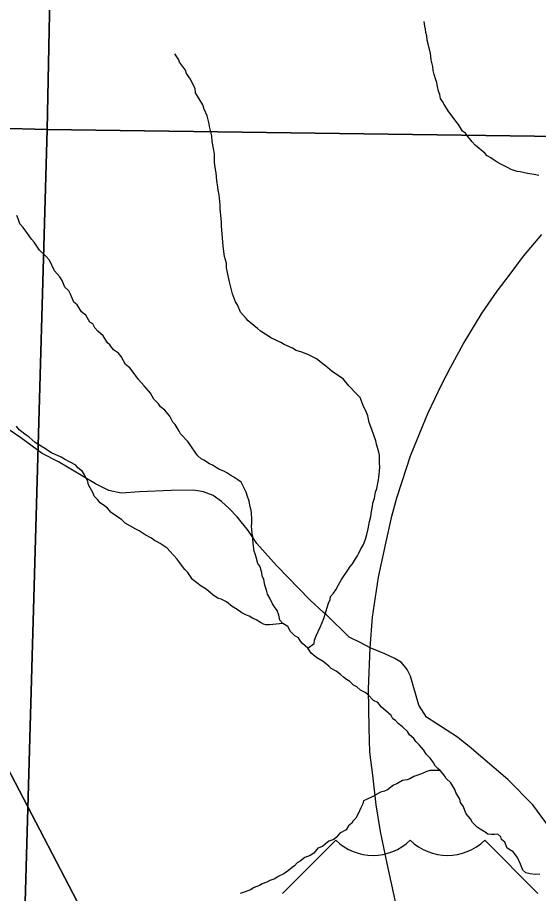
# Model space of a CAD drawing. Extents: x 0 to 34, y -2.3 to 22.
# Drawn here: x 5.313 to 5.851, y 16.564 to 17.468 of the extents above; entities that cross this region are included whole.
import ezdxf

# ---------------------------------------------------------------- set-up
doc = ezdxf.new("R2010")
doc.units = 0
for name, color, linetype in [('GM_X_Minor_River', 7, 'Continuous'), ('GM_X_Section', 7, 'Continuous'), ('GM_X_Township_Road', 7, 'Continuous'), ('GM_X_US_Route', 7, 'Continuous'), ('GM_X_US_Shield', 7, 'Continuous'), ('SH_Text', 7, 'Continuous')]:
    doc.layers.add(name, color=color, linetype=linetype)

msp = doc.modelspace()

# ---------------------------------------------------------------- linework, layer by layer
at = {"layer": 'GM_X_Minor_River'}
for p, q in [((5.73379, 17.45874), (5.73317, 17.4637)), ((5.73446, 17.45568), (5.73379, 17.45874)), ((5.73474, 17.45226), (5.73446, 17.45568)), ((5.73578, 17.44881), (5.73474, 17.45226)), ((5.7364, 17.44423), (5.73578, 17.44881)), ((5.73743, 17.4404), (5.7364, 17.44423)), ((5.7398, 17.43045), (5.73743, 17.4404)), ((5.48001, 17.42418), (5.47563, 17.43039)), ((5.74011, 17.42778), (5.7398, 17.43045)), ((5.74037, 17.42398), (5.74011, 17.42778)), ((5.48069, 17.4215), (5.48001, 17.42418)), ((5.48692, 17.41334), (5.48069, 17.4215)), ((5.74207, 17.41709), (5.74037, 17.42398)), ((5.74233, 17.4129), (5.74207, 17.41709)), ((5.48796, 17.40989), (5.48692, 17.41334)), ((5.49196, 17.40407), (5.48796, 17.40989)), ((5.74336, 17.40907), (5.74233, 17.4129)), ((5.74509, 17.40333), (5.74336, 17.40907)), ((5.49662, 17.39405), (5.49196, 17.40407)), ((5.74614, 17.40026), (5.74509, 17.40333)), ((5.74679, 17.39644), (5.74614, 17.40026)), ((5.49725, 17.38986), (5.49662, 17.39405)), ((5.5045, 17.37748), (5.49725, 17.38986)), ((5.7478, 17.39185), (5.74679, 17.39644)), ((5.74922, 17.38839), (5.7478, 17.39185)), ((5.74986, 17.38419), (5.74922, 17.38839)), ((5.75205, 17.38109), (5.74986, 17.38419)), ((5.75386, 17.37799), (5.75205, 17.38109)), ((5.50589, 17.37326), (5.5045, 17.37748)), ((5.50911, 17.36633), (5.50589, 17.37326)), ((5.75785, 17.37142), (5.75386, 17.37799)), ((5.7659, 17.36092), (5.75785, 17.37142)), ((5.51114, 17.35791), (5.50911, 17.36633)), ((5.51145, 17.35524), (5.51114, 17.35791)), ((5.51315, 17.34836), (5.51145, 17.35524)), ((5.76846, 17.35742), (5.7659, 17.36092)), ((5.77282, 17.35046), (5.76846, 17.35742)), ((5.51382, 17.3453), (5.51315, 17.34836)), ((5.51442, 17.33996), (5.51382, 17.3453)), ((5.7758, 17.34847), (5.77282, 17.35046)), ((5.77836, 17.34497), (5.7758, 17.34847)), ((5.78276, 17.33952), (5.77836, 17.34497)), ((5.51573, 17.3327), (5.51442, 17.33996)), ((5.7857, 17.33602), (5.78276, 17.33952)), ((5.79572, 17.32774), (5.7857, 17.33602)), ((5.5167, 17.32698), (5.51573, 17.3327)), ((5.51662, 17.32394), (5.5167, 17.32698)), ((5.79831, 17.325), (5.79572, 17.32774)), ((5.51683, 17.31824), (5.51662, 17.32394)), ((5.51776, 17.31099), (5.51683, 17.31824)), ((5.80205, 17.32299), (5.79831, 17.325)), ((5.8054, 17.32061), (5.80205, 17.32299)), ((5.80838, 17.31862), (5.8054, 17.32061)), ((5.81174, 17.31662), (5.80838, 17.31862)), ((5.81512, 17.315), (5.81174, 17.31662)), ((5.51842, 17.30755), (5.51776, 17.31099)), ((5.51895, 17.29956), (5.51842, 17.30755)), ((5.81924, 17.31298), (5.81512, 17.315)), ((5.82298, 17.31097), (5.81924, 17.31298)), ((5.82599, 17.30974), (5.82298, 17.31097)), ((5.829, 17.30889), (5.82599, 17.30974)), ((5.83241, 17.30841), (5.829, 17.30889)), ((5.83996, 17.30666), (5.83241, 17.30841)), ((5.52027, 17.29268), (5.51895, 17.29956)), ((5.84678, 17.3057), (5.83996, 17.30666)), ((5.85169, 17.30479), (5.84678, 17.3057)), ((5.52056, 17.28964), (5.52027, 17.29268)), ((5.52155, 17.28467), (5.52056, 17.28964)), ((5.52239, 17.27439), (5.52155, 17.28467)), ((5.52265, 17.2702), (5.52239, 17.27439)), ((5.31406, 17.26011), (5.31264, 17.26357)), ((5.52378, 17.25687), (5.52265, 17.2702)), ((5.3158, 17.25474), (5.31406, 17.26011)), ((5.31912, 17.25123), (5.3158, 17.25474)), ((5.52403, 17.25231), (5.52378, 17.25687)), ((5.3235, 17.24502), (5.31912, 17.25123)), ((5.32789, 17.23919), (5.3235, 17.24502)), ((5.52457, 17.24469), (5.52403, 17.25231)), ((5.52571, 17.23175), (5.52457, 17.24469)), ((5.33046, 17.23607), (5.32789, 17.23919)), ((5.33592, 17.22755), (5.33046, 17.23607)), ((5.34259, 17.22165), (5.33592, 17.22755)), ((5.52692, 17.22107), (5.52571, 17.23175)), ((5.34626, 17.21736), (5.34259, 17.22165)), ((5.35164, 17.20619), (5.34626, 17.21736)), ((5.529, 17.21417), (5.52692, 17.22107)), ((5.52925, 17.20961), (5.529, 17.21417)), ((5.53157, 17.19814), (5.52925, 17.20961)), ((5.35717, 17.20033), (5.35164, 17.20619)), ((5.35934, 17.19646), (5.35717, 17.20033)), ((5.36218, 17.18954), (5.35934, 17.19646)), ((5.53224, 17.19508), (5.53157, 17.19814)), ((5.5353, 17.18246), (5.53224, 17.19508)), ((5.36624, 17.18562), (5.36218, 17.18954)), ((5.36804, 17.18215), (5.36624, 17.18562)), ((5.37161, 17.17406), (5.36804, 17.18215)), ((5.53848, 17.17438), (5.5353, 17.18246)), ((5.37495, 17.1713), (5.37161, 17.17406)), ((5.54029, 17.17129), (5.53848, 17.17438)), ((5.37929, 17.16396), (5.37495, 17.1713)), ((5.38376, 17.16078), (5.37929, 17.16396)), ((5.54349, 17.1636), (5.54029, 17.17129)), ((5.54939, 17.15734), (5.54349, 17.1636)), ((5.38811, 17.15344), (5.38376, 17.16078)), ((5.55159, 17.15462), (5.54939, 17.15734)), ((5.56124, 17.14673), (5.55159, 17.15462)), ((5.39111, 17.15183), (5.38811, 17.15344)), ((5.39326, 17.14759), (5.39111, 17.15183)), ((5.3962, 17.14408), (5.39326, 17.14759)), ((5.5642, 17.14399), (5.56124, 17.14673)), ((5.40176, 17.13935), (5.3962, 17.14408)), ((5.40611, 17.13201), (5.40176, 17.13935)), ((5.57241, 17.1388), (5.5642, 17.14399)), ((5.57503, 17.1372), (5.57241, 17.1388)), ((5.58515, 17.13234), (5.57503, 17.1372)), ((5.40871, 17.13003), (5.40611, 17.13201)), ((5.41237, 17.12498), (5.40871, 17.13003)), ((5.58851, 17.13034), (5.58515, 17.13234)), ((5.59715, 17.12667), (5.58851, 17.13034)), ((5.60088, 17.12427), (5.59715, 17.12667)), ((5.41758, 17.12141), (5.41237, 17.12498)), ((5.42052, 17.1179), (5.41758, 17.12141)), ((5.42485, 17.10979), (5.42052, 17.1179)), ((5.60691, 17.12257), (5.60088, 17.12427)), ((5.61292, 17.12012), (5.60691, 17.12257)), ((5.61854, 17.11729), (5.61292, 17.12012)), ((5.42931, 17.10624), (5.42485, 17.10979)), ((5.62191, 17.11567), (5.61854, 17.11729)), ((5.62861, 17.11053), (5.62191, 17.11567)), ((5.63343, 17.10659), (5.62861, 17.11053)), ((5.43188, 17.10313), (5.42931, 17.10624)), ((5.43808, 17.0942), (5.43188, 17.10313)), ((5.63826, 17.10264), (5.63343, 17.10659)), ((5.64571, 17.09748), (5.63826, 17.10264)), ((5.44396, 17.08757), (5.43808, 17.0942)), ((5.64944, 17.09509), (5.64571, 17.09748)), ((5.65531, 17.0877), (5.64944, 17.09509)), ((5.45059, 17.08015), (5.44396, 17.08757)), ((5.6638, 17.07909), (5.65531, 17.0877)), ((5.45421, 17.07397), (5.45059, 17.08015)), ((5.45902, 17.06927), (5.45421, 17.07397)), ((5.66712, 17.07557), (5.6638, 17.07909)), ((5.6703, 17.0675), (5.66712, 17.07557)), ((5.46083, 17.06617), (5.45902, 17.06927)), ((5.46528, 17.06262), (5.46083, 17.06617)), ((5.67351, 17.06018), (5.6703, 17.0675)), ((5.47043, 17.05639), (5.46528, 17.06262)), ((5.47366, 17.05021), (5.47043, 17.05639)), ((5.67493, 17.05672), (5.67351, 17.06018)), ((5.67625, 17.04985), (5.67493, 17.05672)), ((5.31493, 17.04243), (5.31238, 17.04593)), ((5.47626, 17.04786), (5.47366, 17.05021)), ((5.48024, 17.0409), (5.47626, 17.04786)), ((5.67908, 17.04254), (5.67625, 17.04985)), ((5.32237, 17.03689), (5.31493, 17.04243)), ((5.32536, 17.0349), (5.32237, 17.03689)), ((5.48168, 17.0382), (5.48024, 17.0409)), ((5.48905, 17.03038), (5.48168, 17.0382)), ((5.6833, 17.03102), (5.67908, 17.04254)), ((5.33166, 17.02939), (5.32536, 17.0349)), ((5.33426, 17.02742), (5.33166, 17.02939)), ((5.3421, 17.02263), (5.33426, 17.02742)), ((5.49234, 17.02572), (5.48905, 17.03038)), ((5.68396, 17.02758), (5.6833, 17.03102)), ((5.68638, 17.01915), (5.68396, 17.02758)), ((5.34583, 17.02023), (5.3421, 17.02263)), ((5.34845, 17.01864), (5.34583, 17.02023)), ((5.35858, 17.01416), (5.34845, 17.01864)), ((5.49744, 17.01835), (5.49234, 17.02572)), ((5.49964, 17.01563), (5.49744, 17.01835)), ((5.68705, 17.0161), (5.68638, 17.01915)), ((5.36195, 17.01216), (5.35858, 17.01416)), ((5.37354, 17.00573), (5.36195, 17.01216)), ((5.50297, 17.01249), (5.49964, 17.01563)), ((5.50559, 17.01089), (5.50297, 17.01249)), ((5.51156, 17.00729), (5.50559, 17.01089)), ((5.68717, 17.00735), (5.68705, 17.0161)), ((5.37574, 17.003), (5.37354, 17.00573)), ((5.38058, 16.99944), (5.37574, 17.003)), ((5.51456, 17.00569), (5.51156, 17.00729)), ((5.52128, 17.00169), (5.51456, 17.00569)), ((5.52691, 16.99924), (5.52128, 17.00169)), ((5.68694, 16.99939), (5.68746, 17.00431)), ((5.68746, 17.00431), (5.68717, 17.00735)), ((5.38238, 16.99597), (5.38058, 16.99944)), ((5.38598, 16.98902), (5.38238, 16.99597)), ((5.52954, 16.99802), (5.52691, 16.99924)), ((5.53364, 16.99524), (5.52954, 16.99802)), ((5.53663, 16.99363), (5.53364, 16.99524)), ((5.54073, 16.99085), (5.53663, 16.99363)), ((5.54408, 16.98847), (5.54073, 16.99085)), ((5.68593, 16.99068), (5.68639, 16.99332)), ((5.68639, 16.99332), (5.68686, 16.99673)), ((5.68686, 16.99673), (5.68694, 16.99939)), ((5.38664, 16.98559), (5.38598, 16.98902)), ((5.39133, 16.97709), (5.38664, 16.98559)), ((5.54696, 16.98268), (5.54408, 16.98847)), ((5.54948, 16.97805), (5.54696, 16.98268)), ((5.68414, 16.98162), (5.68593, 16.99068)), ((5.39238, 16.97402), (5.39133, 16.97709)), ((5.39608, 16.97049), (5.39238, 16.97402)), ((5.55087, 16.97345), (5.54948, 16.97805)), ((5.55264, 16.96884), (5.55087, 16.97345)), ((5.68196, 16.9718), (5.68289, 16.97785)), ((5.68289, 16.97785), (5.68414, 16.98162)), ((5.39864, 16.96699), (5.39608, 16.97049)), ((5.40311, 16.96382), (5.39864, 16.96699)), ((5.40608, 16.96145), (5.40311, 16.96382)), ((5.5536, 16.96273), (5.55264, 16.96884)), ((5.6798, 16.96313), (5.68028, 16.96654)), ((5.68028, 16.96654), (5.68196, 16.9718)), ((5.41014, 16.95715), (5.40608, 16.96145)), ((5.42094, 16.94961), (5.41014, 16.95715)), ((5.55464, 16.95928), (5.5536, 16.96273)), ((5.55493, 16.95624), (5.55464, 16.95928)), ((5.55513, 16.95015), (5.55493, 16.95624)), ((5.67799, 16.95293), (5.6789, 16.95822)), ((5.6789, 16.95822), (5.6798, 16.96313)), ((5.42464, 16.94608), (5.42094, 16.94961)), ((5.43547, 16.93968), (5.42464, 16.94608)), ((5.55491, 16.94256), (5.5554, 16.94635)), ((5.5554, 16.94635), (5.55513, 16.95015)), ((5.67533, 16.9401), (5.67669, 16.94765)), ((5.67669, 16.94765), (5.67799, 16.95293)), ((5.43885, 16.93806), (5.43547, 16.93968)), ((5.44519, 16.93407), (5.43885, 16.93806)), ((5.55521, 16.93989), (5.55491, 16.94256)), ((5.55546, 16.93533), (5.55521, 16.93989)), ((5.67403, 16.93444), (5.67533, 16.9401)), ((5.45155, 16.93046), (5.44519, 16.93407)), ((5.4549, 16.92808), (5.45155, 16.93046)), ((5.45753, 16.92686), (5.4549, 16.92808)), ((5.55613, 16.93227), (5.55546, 16.93533)), ((5.55641, 16.92884), (5.55613, 16.93227)), ((5.55698, 16.92237), (5.55641, 16.92884)), ((5.67111, 16.92579), (5.67274, 16.92954)), ((5.67274, 16.92954), (5.67403, 16.93444)), ((5.46051, 16.92488), (5.45753, 16.92686)), ((5.46797, 16.92009), (5.46051, 16.92488)), ((5.47054, 16.91698), (5.46797, 16.92009)), ((5.55759, 16.91703), (5.55698, 16.92237)), ((5.66586, 16.91493), (5.66789, 16.91942)), ((5.66789, 16.91942), (5.67028, 16.92315)), ((5.67028, 16.92315), (5.67111, 16.92579)), ((5.47828, 16.90877), (5.47054, 16.91698)), ((5.55865, 16.91434), (5.55759, 16.91703)), ((5.55969, 16.91089), (5.55865, 16.91434)), ((5.5614, 16.90438), (5.55969, 16.91089)), ((5.66227, 16.90934), (5.66426, 16.91232)), ((5.66426, 16.91232), (5.66586, 16.91493)), ((5.48046, 16.90528), (5.47828, 16.90877)), ((5.48596, 16.89828), (5.48046, 16.90528)), ((5.5636, 16.90166), (5.5614, 16.90438)), ((5.56569, 16.89514), (5.5636, 16.90166)), ((5.65432, 16.89742), (5.65671, 16.90115)), ((5.65671, 16.90115), (5.65908, 16.90412)), ((5.65908, 16.90412), (5.66227, 16.90934)), ((5.48929, 16.89514), (5.48596, 16.89828)), ((5.49402, 16.88778), (5.48929, 16.89514)), ((5.56597, 16.89171), (5.56569, 16.89514)), ((5.56776, 16.88786), (5.56597, 16.89171)), ((5.64796, 16.88773), (5.65432, 16.89742)), ((5.50294, 16.88106), (5.49402, 16.88778)), ((5.56873, 16.88213), (5.56776, 16.88786)), ((5.64195, 16.87728), (5.64476, 16.88251)), ((5.64476, 16.88251), (5.64796, 16.88773)), ((5.50817, 16.87787), (5.50294, 16.88106)), ((5.51484, 16.87197), (5.50817, 16.87787)), ((5.57048, 16.87676), (5.56873, 16.88213)), ((5.5715, 16.87293), (5.57048, 16.87676)), ((5.63643, 16.87023), (5.63957, 16.87393)), ((5.63957, 16.87393), (5.64195, 16.87728)), ((5.52044, 16.86838), (5.51484, 16.87197)), ((5.52346, 16.86753), (5.52044, 16.86838)), ((5.52907, 16.86471), (5.52346, 16.86753)), ((5.53502, 16.85997), (5.52907, 16.86471)), ((5.57366, 16.86869), (5.5715, 16.87293)), ((5.57653, 16.8629), (5.57366, 16.86869)), ((5.63433, 16.86345), (5.63596, 16.8672)), ((5.63596, 16.8672), (5.63643, 16.87023)), ((5.53838, 16.85797), (5.53502, 16.85997)), ((5.54211, 16.85558), (5.53838, 16.85797)), ((5.54509, 16.85359), (5.54211, 16.85558)), ((5.57872, 16.8598), (5.57653, 16.8629)), ((5.58127, 16.85592), (5.57872, 16.8598)), ((5.58303, 16.85093), (5.58127, 16.85592)), ((5.63054, 16.85103), (5.63433, 16.86345)), ((5.54922, 16.85157), (5.54509, 16.85359)), ((5.55259, 16.84995), (5.54922, 16.85157)), ((5.55595, 16.84795), (5.55259, 16.84995)), ((5.55971, 16.84632), (5.55595, 16.84795)), ((5.56419, 16.84352), (5.55971, 16.84632)), ((5.58402, 16.84596), (5.58303, 16.85093)), ((5.62602, 16.83939), (5.62968, 16.84764)), ((5.62968, 16.84764), (5.63054, 16.85103)), ((5.56718, 16.84191), (5.56419, 16.84352)), ((5.56982, 16.84107), (5.56718, 16.84191)), ((5.57361, 16.84096), (5.56982, 16.84107)), ((5.58734, 16.84245), (5.57361, 16.84096)), ((5.58734, 16.84245), (5.58402, 16.84596)), ((5.59257, 16.83925), (5.58734, 16.84245)), ((5.59508, 16.83424), (5.59257, 16.83925)), ((5.62156, 16.82965), (5.62602, 16.83939)), ((5.59952, 16.82993), (5.59508, 16.83424)), ((5.60325, 16.82754), (5.59952, 16.82993)), ((5.61991, 16.82514), (5.62156, 16.82965)), ((5.60544, 16.82443), (5.60325, 16.82754)), ((5.60764, 16.82171), (5.60544, 16.82443)), ((5.61321, 16.81698), (5.60764, 16.82171)), ((5.61321, 16.81698), (5.61943, 16.82173)), ((5.61943, 16.82173), (5.61991, 16.82514)), ((5.61648, 16.81195), (5.61321, 16.81698)), ((5.62243, 16.80721), (5.61648, 16.81195)), ((5.62877, 16.80322), (5.62243, 16.80721)), ((5.63471, 16.79848), (5.62877, 16.80322)), ((5.6373, 16.79613), (5.63471, 16.79848)), ((5.64216, 16.79332), (5.6373, 16.79613)), ((5.64662, 16.78977), (5.64216, 16.79332)), ((5.64996, 16.78701), (5.64662, 16.78977)), ((5.65294, 16.78464), (5.64996, 16.78701)), ((5.6563, 16.78264), (5.65294, 16.78464)), ((5.66036, 16.77872), (5.6563, 16.78264)), ((5.66374, 16.7771), (5.66036, 16.77872)), ((5.66744, 16.77357), (5.66374, 16.7771)), ((5.67231, 16.77115), (5.66744, 16.77357)), ((5.67491, 16.76917), (5.67231, 16.77115)), ((5.68081, 16.76292), (5.67491, 16.76917)), ((5.68531, 16.76088), (5.68081, 16.76292)), ((5.68898, 16.75621), (5.68531, 16.76088)), ((5.69342, 16.75228), (5.68898, 16.75621)), ((5.69899, 16.74756), (5.69342, 16.75228)), ((5.70078, 16.74409), (5.69899, 16.74756)), ((5.7034, 16.74249), (5.70078, 16.74409)), ((5.70635, 16.73936), (5.7034, 16.74249)), ((5.71081, 16.73581), (5.70635, 16.73936)), ((5.71599, 16.7311), (5.71081, 16.73581)), ((5.71817, 16.72761), (5.71599, 16.7311)), ((5.72262, 16.72368), (5.71817, 16.72761)), ((5.72443, 16.72059), (5.72262, 16.72368)), ((5.72814, 16.71744), (5.72443, 16.72059)), ((5.73292, 16.71198), (5.72814, 16.71744)), ((5.73508, 16.70773), (5.73292, 16.71198)), ((5.73951, 16.70342), (5.73508, 16.70773)), ((5.74244, 16.69953), (5.73951, 16.70342)), ((5.74461, 16.69567), (5.74244, 16.69953)), ((5.74719, 16.69293), (5.74461, 16.69567)), ((5.74979, 16.69096), (5.74719, 16.69293)), ((5.72262, 16.68455), (5.71837, 16.6824)), ((5.72569, 16.6856), (5.72262, 16.68455)), ((5.72953, 16.68701), (5.72569, 16.6856)), ((5.73222, 16.68807), (5.72953, 16.68701)), ((5.73493, 16.6895), (5.73222, 16.68807)), ((5.73915, 16.6909), (5.73493, 16.6895)), ((5.74257, 16.6908), (5.73915, 16.6909)), ((5.74979, 16.69096), (5.74257, 16.6908)), ((5.75199, 16.68823), (5.74979, 16.69096)), ((5.75456, 16.68512), (5.75199, 16.68823)), ((5.75601, 16.68242), (5.75456, 16.68512)), ((5.70145, 16.67569), (5.69523, 16.67094)), ((5.70492, 16.67711), (5.70145, 16.67569)), ((5.71071, 16.68035), (5.70492, 16.67711)), ((5.71568, 16.68134), (5.71071, 16.68035)), ((5.71837, 16.6824), (5.71568, 16.68134)), ((5.76082, 16.67809), (5.75601, 16.68242)), ((5.7648, 16.67114), (5.76082, 16.67809)), ((5.68794, 16.6685), (5.68021, 16.66417)), ((5.69215, 16.66951), (5.68794, 16.6685)), ((5.69523, 16.67094), (5.69215, 16.66951)), ((5.76585, 16.66807), (5.7648, 16.67114)), ((5.76983, 16.66111), (5.76585, 16.66807)), ((5.66973, 16.65651), (5.66771, 16.65239)), ((5.67057, 16.65952), (5.66973, 16.65651)), ((5.67366, 16.66095), (5.67057, 16.65952)), ((5.68021, 16.66417), (5.67366, 16.66095)), ((5.77049, 16.65767), (5.76983, 16.66111)), ((5.77343, 16.65417), (5.77049, 16.65767)), ((5.66771, 16.65239), (5.66526, 16.64677)), ((5.77661, 16.64609), (5.77343, 16.65417)), ((5.65971, 16.63896), (5.6585, 16.63633)), ((5.66245, 16.64153), (5.65971, 16.63896)), ((5.66526, 16.64677), (5.66245, 16.64153)), ((5.78103, 16.64102), (5.77661, 16.64609)), ((5.78319, 16.63716), (5.78103, 16.64102)), ((5.6526, 16.62967), (5.64603, 16.62607)), ((5.655, 16.63378), (5.6526, 16.62967)), ((5.6585, 16.63633), (5.655, 16.63378)), ((5.788, 16.63246), (5.78319, 16.63716)), ((5.79098, 16.63047), (5.788, 16.63246)), ((5.79621, 16.62727), (5.79098, 16.63047)), ((5.6425, 16.622), (5.63977, 16.6198)), ((5.64603, 16.62607), (5.6425, 16.622)), ((5.79881, 16.62529), (5.79621, 16.62727)), ((5.8026, 16.6248), (5.79881, 16.62529)), ((5.80564, 16.62471), (5.8026, 16.6248)), ((5.80907, 16.62499), (5.80564, 16.62471)), ((5.81241, 16.62223), (5.80907, 16.62499)), ((5.81309, 16.61955), (5.81241, 16.62223)), ((5.62816, 16.61255), (5.62354, 16.61079)), ((5.63088, 16.61475), (5.62816, 16.61255)), ((5.63478, 16.61805), (5.63088, 16.61475)), ((5.63977, 16.6198), (5.63478, 16.61805)), ((5.81643, 16.61679), (5.81309, 16.61955)), ((5.81891, 16.61064), (5.81643, 16.61679)), ((5.61534, 16.60306), (5.60995, 16.60094)), ((5.61921, 16.6056), (5.61534, 16.60306)), ((5.62354, 16.61079), (5.61921, 16.6056)), ((5.82489, 16.60704), (5.81891, 16.61064)), ((5.82966, 16.6012), (5.82489, 16.60704)), ((5.60219, 16.59547), (5.59944, 16.59252)), ((5.60528, 16.59728), (5.60219, 16.59547)), ((5.60995, 16.60094), (5.60528, 16.59728)), ((5.8325, 16.59428), (5.82966, 16.6012)), ((5.83498, 16.58813), (5.8325, 16.59428)), ((5.59322, 16.58777), (5.58818, 16.58412)), ((5.59673, 16.5907), (5.59322, 16.58777)), ((5.59944, 16.59252), (5.59673, 16.5907)), ((5.83794, 16.58538), (5.83498, 16.58813)), ((5.84246, 16.5841), (5.83794, 16.58538)), ((5.57082, 16.57552), (5.56583, 16.57377)), ((5.57392, 16.57733), (5.57082, 16.57552)), ((5.57891, 16.57908), (5.57392, 16.57733)), ((5.5824, 16.58163), (5.57891, 16.57908)), ((5.58818, 16.58412), (5.5824, 16.58163)), ((5.84777, 16.58356), (5.84246, 16.5841)), ((5.85272, 16.5838), (5.84777, 16.58356)), ((5.55387, 16.56767), (5.54849, 16.56555)), ((5.55774, 16.57021), (5.55387, 16.56767)), ((5.56313, 16.57233), (5.55774, 16.57021)), ((5.56583, 16.57377), (5.56313, 16.57233)), ((5.54849, 16.56555), (5.54311, 16.56382))]:
    msp.add_line(p, q, dxfattribs=at)
at = {"layer": 'GM_X_Section'}
for p, q in [((5.36377, 18.3497), (5.3441, 17.35232)), ((5.3441, 17.35232), (5.36377, 18.3497)), ((5.3441, 17.35232), (4.33847, 17.37521)), ((4.33847, 17.37521), (5.3441, 17.35232)), ((5.3441, 17.35232), (5.31637, 16.38127)), ((5.31637, 16.38127), (5.3441, 17.35232)), ((6.57262, 17.33501), (5.3441, 17.35232)), ((5.3441, 17.35232), (6.57262, 17.33501))]:
    msp.add_line(p, q, dxfattribs=at)
at = {"layer": 'GM_X_Township_Road'}
for p, q in [((5.31686, 17.03396), (5.30478, 17.04235)), ((5.33872, 17.01774), (5.31686, 17.03396)), ((5.35582, 17.00945), (5.33872, 17.01774)), ((5.39372, 16.98672), (5.35582, 17.00945)), ((5.40747, 16.97984), (5.39372, 16.98672)), ((5.42052, 16.97702), (5.40747, 16.97984)), ((5.4392, 16.97825), (5.42052, 16.97702)), ((5.47182, 16.97966), (5.4392, 16.97825)), ((5.49491, 16.98002), (5.47182, 16.97966)), ((5.50549, 16.97825), (5.49491, 16.98002)), ((5.51536, 16.97455), (5.50549, 16.97825)), ((5.524, 16.96838), (5.51536, 16.97455)), ((5.53175, 16.96115), (5.524, 16.96838)), ((5.54022, 16.95252), (5.53175, 16.96115)), ((5.55132, 16.93858), (5.54022, 16.95252)), ((5.56049, 16.92519), (5.55132, 16.93858)), ((5.58059, 16.90227), (5.56049, 16.92519)), ((5.61496, 16.86702), (5.58059, 16.90227)), ((5.62938, 16.85395), (5.61496, 16.86702)), ((5.63189, 16.85168), (5.62938, 16.85395)), ((5.65569, 16.82841), (5.63189, 16.85168)), ((5.66785, 16.82241), (5.65569, 16.82841)), ((5.67737, 16.81748), (5.66785, 16.82241)), ((5.69253, 16.81113), (5.67737, 16.81748)), ((5.70275, 16.80637), (5.69253, 16.81113)), ((5.70963, 16.80214), (5.70275, 16.80637)), ((5.71544, 16.79491), (5.70963, 16.80214)), ((5.71897, 16.78804), (5.71544, 16.79491)), ((5.72761, 16.75807), (5.71897, 16.78804)), ((5.73554, 16.74576), (5.72761, 16.75807)), ((5.76763, 16.7251), (5.73554, 16.74576)), ((5.76989, 16.72331), (5.76763, 16.7251)), ((5.77944, 16.71576), (5.76989, 16.72331)), ((5.81963, 16.68138), (5.77944, 16.71576)), ((5.84519, 16.65529), (5.81963, 16.68138)), ((5.89191, 16.59166), (5.84519, 16.65529))]:
    msp.add_line(p, q, dxfattribs=at)
at = {"layer": 'GM_X_US_Route'}
for p, q in [((5.83577, 17.22138), (5.85464, 17.24373)), ((5.82182, 17.203), (5.83577, 17.22138)), ((5.80849, 17.18544), (5.82182, 17.203)), ((5.79305, 17.16289), (5.80849, 17.18544)), ((5.77355, 17.13056), (5.79305, 17.16289)), ((5.76022, 17.10665), (5.77355, 17.13056)), ((5.75125, 17.08952), (5.76022, 17.10665)), ((5.73705, 17.05912), (5.75125, 17.08952)), ((5.72914, 17.03976), (5.73705, 17.05912)), ((5.71918, 17.0154), (5.72914, 17.03976)), ((5.71045, 16.98906), (5.71918, 17.0154)), ((5.70479, 16.97205), (5.71045, 16.98906)), ((5.69974, 16.95318), (5.70479, 16.97205)), ((5.69314, 16.9236), (5.69974, 16.95318)), ((5.68585, 16.89015), (5.69314, 16.9236)), ((5.67981, 16.84905), (5.68585, 16.89015)), ((5.67737, 16.81748), (5.67981, 16.84905)), ((5.67578, 16.77482), (5.67737, 16.81748)), ((5.67631, 16.73462), (5.67578, 16.77482)), ((5.67719, 16.70959), (5.67631, 16.73462)), ((5.68001, 16.68597), (5.67719, 16.70959)), ((5.68372, 16.65529), (5.68001, 16.68597)), ((5.68812, 16.62797), (5.68372, 16.65529)), ((5.69499, 16.59482), (5.68812, 16.62797)), ((5.70152, 16.56486), (5.69499, 16.59482)), ((5.71157, 16.51797), (5.70152, 16.56486))]:
    msp.add_line(p, q, dxfattribs=at)
at = {"layer": 'GM_X_US_Shield'}
for p, q in [((5.6419, 16.61888), (5.58697, 16.56394)), ((5.85064, 16.56394), (5.79571, 16.61888))]:
    msp.add_line(p, q, dxfattribs=at)
for centre in [(5.68035, 16.65811), (5.75726, 16.65811)]:
    msp.add_arc(centre, 0.05493, 225.573, 314.427, dxfattribs=at)
at = {"layer": 'SH_Text'}
for points in [[(5.02099, 16.68544), (5.83077, 15.68102), (5.02099, 17.23424)], [(5.02099, 16.68544), (5.02099, 17.23424), (5.83077, 15.68102)]]:
    msp.add_lwpolyline(points, close=True, dxfattribs=at)

doc.saveas('drawing.dxf')
